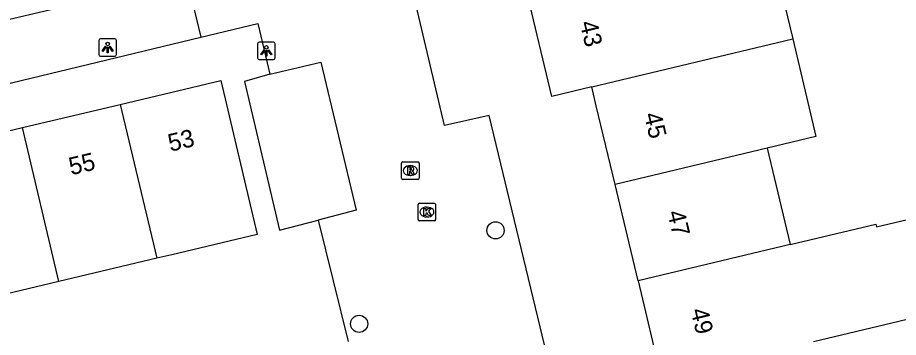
# Model space of a CAD drawing. Extents: x 158038 to 159242, y 380133 to 381214.
# Drawn here: x 158424.9 to 158475, y 381036.9 to 381055.1 of the extents above; entities that cross this region are included whole.
import ezdxf

# ---------------------------------------------------------------- set-up
doc = ezdxf.new("R2010")
doc.units = 0
for name, color, linetype in [('IMGEO_Boom', 7, 'Continuous'), ('IMGEO_Kolk', 7, 'Continuous'), ('IMGEO_Lichtpunt', 7, 'Continuous'), ('IMGEO_Pand', 7, 'Continuous'), ('IMGEO_Pand_nummerreeks', 7, 'Continuous'), ('IMGEO_Parkeervlak_open', 7, 'Continuous'), ('IMGEO_Rioolput', 7, 'Continuous'), ('IMGEO_Voetpad_open', 7, 'Continuous')]:
    doc.layers.add(name, color=color, linetype=linetype)

msp = doc.modelspace()

# ---------------------------------------------------------------- linework, layer by layer
at = {"layer": 'IMGEO_Boom'}
for centre in [(158452.106, 381042.999), (158444.336, 381037.678)]:
    msp.add_circle(centre, 0.489, dxfattribs=at)
at = {"layer": 'IMGEO_Kolk'}
for p, q in [((158447.769, 381044.542), (158448.621, 381044.542)), ((158447.694, 381043.616), (158447.694, 381044.468)), ((158448.182, 381044.322), (158448.207, 381044.322)), ((158448.695, 381044.468), (158448.695, 381043.616)), ((158448.621, 381043.542), (158447.769, 381043.542)), ((158448.205, 381043.762), (158448.18, 381043.762))]:
    msp.add_line(p, q, dxfattribs=at)
for points in [[(158447.769, 381044.542), (158448.621, 381044.542)], [(158447.694, 381043.616), (158447.694, 381044.468)], [(158448.015, 381044.242), (158448.138, 381044.242), (158448.138, 381044.091), (158448.268, 381044.242), (158448.432, 381044.242), (158448.286, 381044.091), (158448.439, 381043.842), (158448.287, 381043.842), (158448.202, 381044.006), (158448.138, 381043.939), (158448.138, 381043.842), (158448.015, 381043.842), (158448.015, 381044.242)], [(158448.695, 381044.468), (158448.695, 381043.616)], [(158448.621, 381043.542), (158447.769, 381043.542)]]:
    msp.add_lwpolyline(points, dxfattribs=at)
for centre, start, end in [((158447.771, 381044.466), 91.552, 178.448), ((158447.771, 381044.466), 91.552, 178.448), ((158448.619, 381044.466), 1.552, 88.448), ((158448.619, 381044.466), 1.552, 88.448), ((158447.771, 381043.618), 181.552, 268.448), ((158447.771, 381043.618), 181.552, 268.448), ((158448.619, 381043.618), 271.552, 358.448), ((158448.619, 381043.618), 271.552, 358.448)]:
    msp.add_arc(centre, 0.0765, start, end, dxfattribs=at)
for centre, major_axis, ratio, start_param, end_param in [((158448.181, 381044.042), (-0.387, 0.002), 0.722429, 4.712389, 7.853982), ((158448.206, 381044.042), (-0.39, 0.002), 0.717154, 1.570796, 4.712389)]:
    msp.add_ellipse(centre, major_axis=major_axis, ratio=ratio, start_param=start_param, end_param=end_param, dxfattribs=at)
at = {"layer": 'IMGEO_Lichtpunt'}
for p, q in [((158429.519, 381053.818), (158429.519, 381053.011)), ((158429.519, 381053.818), (158429.519, 381053.011)), ((158430.421, 381053.913), (158429.613, 381053.913)), ((158430.421, 381053.913), (158429.613, 381053.913)), ((158430.515, 381053.011), (158430.515, 381053.818)), ((158430.515, 381053.011), (158430.515, 381053.818)), ((158438.558, 381053.622), (158438.558, 381052.815)), ((158438.558, 381053.622), (158438.558, 381052.815)), ((158439.46, 381053.717), (158438.652, 381053.717)), ((158439.46, 381053.717), (158438.652, 381053.717)), ((158439.554, 381052.815), (158439.554, 381053.622)), ((158439.554, 381052.815), (158439.554, 381053.622)), ((158429.613, 381052.917), (158430.421, 381052.917)), ((158429.613, 381052.917), (158430.421, 381052.917)), ((158438.652, 381052.721), (158439.46, 381052.721)), ((158438.652, 381052.721), (158439.46, 381052.721))]:
    msp.add_line(p, q, dxfattribs=at)
for points in [[(158429.893, 381053.482), (158429.932, 381053.454), (158429.744, 381053.192), (158429.706, 381053.219), (158429.893, 381053.482)], [(158429.995, 381053.434), (158430.042, 381053.434), (158430.042, 381053.112), (158429.995, 381053.112), (158429.995, 381053.434)], [(158430.105, 381053.454), (158430.143, 381053.481), (158430.33, 381053.219), (158430.291, 381053.191), (158430.105, 381053.454)], [(158438.932, 381053.286), (158438.971, 381053.258), (158438.783, 381052.996), (158438.745, 381053.023), (158438.932, 381053.286)], [(158439.034, 381053.238), (158439.081, 381053.238), (158439.081, 381052.916), (158439.034, 381052.916), (158439.034, 381053.238)], [(158439.144, 381053.258), (158439.182, 381053.285), (158439.369, 381053.023), (158439.33, 381052.995), (158439.144, 381053.258)]]:
    msp.add_lwpolyline(points, dxfattribs=at)
for centre in [(158430.018, 381053.616), (158439.057, 381053.42)]:
    msp.add_circle(centre, 0.0994, dxfattribs=at)
for centre, start, end in [((158429.613, 381053.818), 90, 180), ((158429.613, 381053.818), 90, 180), ((158430.421, 381053.818), 0, 90), ((158430.421, 381053.818), 0, 90), ((158438.652, 381053.622), 90, 180), ((158438.652, 381053.622), 90, 180), ((158439.46, 381053.622), 0, 90), ((158439.46, 381053.622), 0, 90), ((158429.613, 381053.011), 180, 270), ((158429.613, 381053.011), 180, 270), ((158430.421, 381053.011), 270, 0), ((158430.421, 381053.011), 270, 360), ((158438.652, 381052.815), 180, 270), ((158438.652, 381052.815), 180, 270), ((158439.46, 381052.815), 270, 0), ((158439.46, 381052.815), 270, 360)]:
    msp.add_arc(centre, 0.0946, start, end, dxfattribs=at)
at = {"layer": 'IMGEO_Pand'}
for points in [[(158467.674, 381059.556), (158469.024, 381053.9)], [(158457.583, 381051.17), (158455.304, 381050.627), (158453.954, 381056.282)], [(158457.583, 381051.17), (158469.024, 381053.9)], [(158469.024, 381053.9), (158470.351, 381048.338), (158467.577, 381047.676)], [(158430.74, 381050.17), (158436.458, 381051.524), (158438.532, 381042.765), (158433.667, 381041.613), (158432.814, 381041.411)], [(158458.91, 381045.609), (158457.842, 381050.084), (158457.625, 381050.993), (158457.583, 381051.17)], [(158425.165, 381048.849), (158430.74, 381050.17)], [(158430.74, 381050.17), (158432.814, 381041.411)], [(158419.591, 381047.529), (158425.165, 381048.849)], [(158427.239, 381040.09), (158425.165, 381048.849)], [(158467.577, 381047.676), (158458.91, 381045.609)], [(158467.577, 381047.676), (158468.886, 381042.192)], [(158460.219, 381040.125), (158458.91, 381045.609)], [(158468.886, 381042.192), (158473.75, 381043.352), (158473.788, 381043.193), (158477.247, 381044.018), (158478.528, 381038.646), (158475.069, 381037.821), (158470.206, 381036.661)], [(158468.886, 381042.192), (158460.219, 381040.125)], [(158432.814, 381041.411), (158427.239, 381040.09)], [(158427.239, 381040.09), (158421.665, 381038.77)], [(158460.219, 381040.125), (158461.54, 381034.594)]]:
    msp.add_lwpolyline(points, dxfattribs=at)
at = {"layer": 'IMGEO_Parkeervlak_open'}
for points in [[(158413.278, 381048.683), (158435.315, 381053.994)], [(158439.258, 381051.889), (158437.812, 381051.48), (158439.798, 381043.021), (158442.007, 381043.589)]]:
    msp.add_lwpolyline(points, dxfattribs=at)
at = {"layer": 'IMGEO_Rioolput'}
for p, q in [((158446.754, 381045.979), (158446.754, 381046.831)), ((158446.829, 381046.905), (158447.681, 381046.905)), ((158447.242, 381046.685), (158447.267, 381046.685)), ((158447.755, 381046.831), (158447.755, 381045.979)), ((158447.265, 381046.125), (158447.24, 381046.125)), ((158447.681, 381045.905), (158446.829, 381045.905))]:
    msp.add_line(p, q, dxfattribs=at)
for points in [[(158446.754, 381045.979), (158446.754, 381046.831)], [(158446.829, 381046.905), (158447.681, 381046.905)], [(158447.343, 381046.603), (158447.091, 381046.605), (158447.091, 381046.205)], [(158447.269, 381046.524), (158447.215, 381046.524), (158447.215, 381046.443)], [(158447.755, 381046.831), (158447.755, 381045.979)], [(158447.091, 381046.205), (158447.215, 381046.205), (158447.215, 381046.367), (158447.226, 381046.367)], [(158447.215, 381046.443), (158447.267, 381046.443)], [(158447.273, 381046.338), (158447.344, 381046.205), (158447.484, 381046.205), (158447.419, 381046.331)], [(158447.681, 381045.905), (158446.829, 381045.905)]]:
    msp.add_lwpolyline(points, dxfattribs=at)
for centre, radius, start, end in [((158446.831, 381046.829), 0.0765, 91.552, 178.448), ((158446.831, 381046.829), 0.0765, 91.552, 178.448), ((158447.275, 381046.428), 0.0964, 77.0061, 93.1865), ((158447.289, 381046.485), 0.0378, 276.6634, 79.6772), ((158447.342, 381046.493), 0.109, 350.3612, 89.416), ((158447.679, 381046.829), 0.0765, 1.552, 88.448), ((158447.679, 381046.829), 0.0765, 1.552, 88.448), ((158446.831, 381045.981), 0.0765, 181.552, 268.448), ((158446.831, 381045.981), 0.0765, 181.552, 268.448), ((158447.225, 381046.314), 0.0533, 26.0293, 88.6989), ((158447.251, 381046.632), 0.19, 274.7715, 282.9687), ((158447.34, 381046.493), 0.112, 277.5842, 350.9817), ((158447.324, 381046.278), 0.108, 29.5134, 73.7905), ((158447.679, 381045.981), 0.0765, 271.552, 358.448), ((158447.679, 381045.981), 0.0765, 271.552, 358.448)]:
    msp.add_arc(centre, radius, start, end, dxfattribs=at)
for centre, major_axis, ratio, start_param, end_param in [((158447.241, 381046.405), (-0.387, 0.002), 0.722429, 4.712389, 7.853982), ((158447.266, 381046.405), (-0.39, 0.002), 0.717154, 1.570796, 4.712389)]:
    msp.add_ellipse(centre, major_axis=major_axis, ratio=ratio, start_param=start_param, end_param=end_param, dxfattribs=at)
at = {"layer": 'IMGEO_Voetpad_open'}
for points in [[(158457.904, 381027.768), (158457.268, 381030.374), (158456.56, 381033.275), (158455.688, 381033.178), (158451.746, 381049.535), (158449.198, 381048.972), (158447.16, 381057.585), (158445.882, 381062.985), (158445.185, 381065.93), (158446.037, 381066.108), (158444.595, 381071.862), (158445.397, 381071.992)], [(158389.015, 381043.132), (158388.476, 381045.507), (158397.589, 381047.573), (158397.338, 381048.68), (158421.489, 381054.349), (158434.514, 381057.407), (158435.315, 381053.994)], [(158435.315, 381053.994), (158438.57, 381054.779), (158439.258, 381051.889)], [(158439.258, 381051.889), (158442.153, 381052.578), (158444.161, 381044.143), (158442.007, 381043.589)], [(158442.007, 381043.589), (158443.704, 381036.682)]]:
    msp.add_lwpolyline(points, dxfattribs=at)

# ---------------------------------------------------------------- texts
at = {"layer": 'IMGEO_Pand_nummerreeks'}
for s, rotation, p in [('43', 283.4242, (158456.894, 381054.819)), ('45', 283.4242, (158460.549, 381049.597)), ('53', 13.3238, (158433.586, 381047.473)), ('55', 13.3238, (158427.94, 381046.136)), ('47', 283.4265, (158461.879, 381044.027)), ('49', 283.4242, (158463.208, 381038.458))]:
    msp.add_text(s, height=1, rotation=rotation, dxfattribs=at).set_placement(p)

doc.saveas('drawing.dxf')
